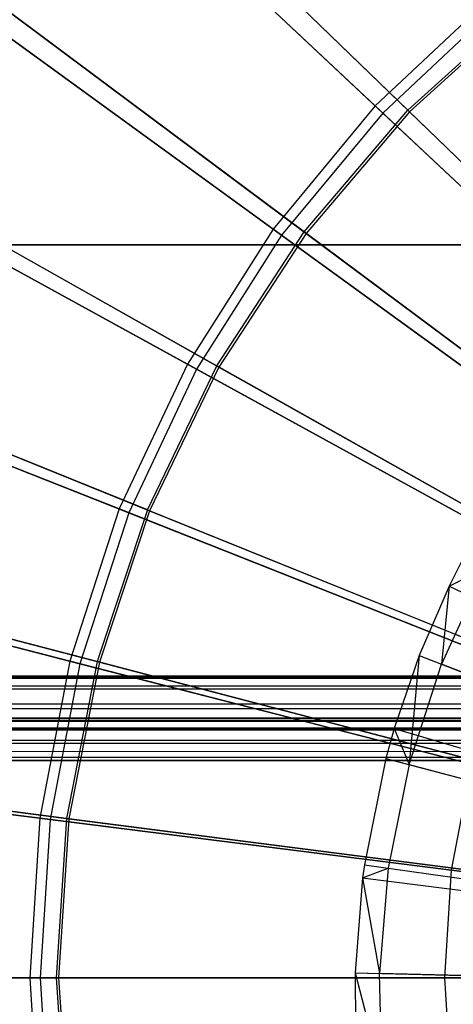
# Model space of a CAD drawing. Extents: x 0.2 to 40.1, y -6.7 to 6.7.
# Tile 440 of 516: x 31.1 to 31.5, y 3.4 to 4.3. Entities that reach past the tile are written whole.
import ezdxf

# ---------------------------------------------------------------- set-up
doc = ezdxf.new("R2010")
doc.units = 0
doc.header["$MEASUREMENT"] = 0
doc.layers.get('0').update_dxf_attribs({"color": 13, "linetype": 'CONTINUOUS'})

# ---------------------------------------------------------------- blocks, each defined once
blk = doc.blocks.new('SNOWBALL_XIV_PM3_STL')
at = {"color": 0}
for p, q in [((31.44526, 4.2636, 3.36017), (31.17622, 4.51625, 3.52417)), ((31.44526, 4.2636, 3.36017), (31.17622, 4.51625, 3.52417)), ((31.1829, 4.50997, 9.11248), (31.45234, 4.25696, 9.27527)), ((31.1829, 4.50997, 9.11248), (31.45234, 4.25696, 9.27527)), ((31.47575, 4.25955, 3.40663), (31.21663, 4.51049, 3.57011)), ((31.47575, 4.25955, 3.40663), (31.21663, 4.51049, 3.57011)), ((31.2181, 4.50907, 9.06739), (31.47729, 4.25806, 9.2306)), ((31.2181, 4.50907, 9.06739), (31.47729, 4.25806, 9.2306)), ((31.35006, 4.14852, 3.36017), (31.05147, 4.36546, 3.52417)), ((31.35006, 4.14852, 3.36017), (31.05147, 4.36546, 3.52417)), ((31.0589, 4.36007, 9.11248), (31.35792, 4.14282, 9.27527)), ((31.0589, 4.36007, 9.11248), (31.35792, 4.14282, 9.27527)), ((31.37902, 4.14594, 3.40663), (31.08995, 4.36168, 3.57011)), ((31.37902, 4.14594, 3.40663), (31.08995, 4.36168, 3.57011)), ((31.09158, 4.36046, 9.06739), (31.38075, 4.14465, 9.2306)), ((31.09158, 4.36046, 9.06739), (31.38075, 4.14465, 9.2306)), ((31.55414, 4.36584, 3.36017), (31.44526, 4.2636, 3.36017)), ((31.55414, 4.36584, 3.36017), (31.44526, 4.2636, 3.36017)), ((31.56032, 4.35836, 9.27527), (31.45234, 4.25696, 9.27527)), ((31.56032, 4.35836, 9.27527), (31.45234, 4.25696, 9.27527)), ((31.47575, 4.25955, 3.40663), (31.5862, 4.35987, 3.40663)), ((31.47575, 4.25955, 3.40663), (31.5862, 4.35987, 3.40663)), ((31.58755, 4.35819, 9.2306), (31.47729, 4.25806, 9.2306)), ((31.58755, 4.35819, 9.2306), (31.47729, 4.25806, 9.2306)), ((31.44526, 4.2636, 3.36017), (31.35006, 4.14852, 3.36017)), ((31.44526, 4.2636, 3.36017), (31.35006, 4.14852, 3.36017)), ((31.45234, 4.25696, 9.27527), (31.35792, 4.14282, 9.27527)), ((31.45234, 4.25696, 9.27527), (31.35792, 4.14282, 9.27527)), ((31.37902, 4.14594, 3.40663), (31.47575, 4.25955, 3.40663)), ((31.37902, 4.14594, 3.40663), (31.47575, 4.25955, 3.40663)), ((31.47729, 4.25806, 9.2306), (31.38075, 4.14465, 9.2306)), ((31.47729, 4.25806, 9.2306), (31.38075, 4.14465, 9.2306)), ((31.72739, 3.99867, 3.24472), (31.44526, 4.2636, 3.36017)), ((31.72739, 3.99867, 3.24472), (31.44526, 4.2636, 3.36017)), ((31.45234, 4.25696, 9.27527), (31.73474, 3.99176, 9.38945)), ((31.45234, 4.25696, 9.27527), (31.73474, 3.99176, 9.38945)), ((31.74767, 3.99621, 3.29026), (31.47575, 4.25955, 3.40663)), ((31.74767, 3.99621, 3.29026), (31.47575, 4.25955, 3.40663)), ((31.47729, 4.25806, 9.2306), (31.74928, 3.99466, 9.34669)), ((31.47729, 4.25806, 9.2306), (31.74928, 3.99466, 9.34669)), ((31.27004, 4.02242, 3.36017), (30.94661, 4.20023, 3.52417)), ((31.27004, 4.02242, 3.36017), (30.94661, 4.20023, 3.52417)), ((30.95465, 4.19581, 9.11248), (31.27854, 4.01775, 9.27527)), ((30.95465, 4.19581, 9.11248), (31.27854, 4.01775, 9.27527)), ((30.98334, 4.19789, 3.57011), (31.29762, 4.02089, 3.40663)), ((30.98334, 4.19789, 3.57011), (31.29762, 4.02089, 3.40663)), ((30.98511, 4.19689, 9.06739), (31.2995, 4.01983, 9.2306)), ((30.98511, 4.19689, 9.06739), (31.2995, 4.01983, 9.2306)), ((31.35006, 4.14852, 3.36017), (31.27004, 4.02242, 3.36017)), ((31.35006, 4.14852, 3.36017), (31.27004, 4.02242, 3.36017)), ((31.66317, 3.92104, 3.24472), (31.35006, 4.14852, 3.36017)), ((31.66317, 3.92104, 3.24472), (31.35006, 4.14852, 3.36017)), ((31.35792, 4.14282, 9.27527), (31.27854, 4.01775, 9.27527)), ((31.35792, 4.14282, 9.27527), (31.27854, 4.01775, 9.27527)), ((31.29762, 4.02089, 3.40663), (31.37902, 4.14594, 3.40663)), ((31.29762, 4.02089, 3.40663), (31.37902, 4.14594, 3.40663)), ((31.38075, 4.14465, 9.2306), (31.2995, 4.01983, 9.2306)), ((31.38075, 4.14465, 9.2306), (31.2995, 4.01983, 9.2306)), ((31.35792, 4.14282, 9.27527), (31.67133, 3.91511, 9.38945)), ((31.35792, 4.14282, 9.27527), (31.67133, 3.91511, 9.38945)), ((31.68239, 3.91953, 3.29026), (31.37902, 4.14594, 3.40663)), ((31.68239, 3.91953, 3.29026), (31.37902, 4.14594, 3.40663)), ((31.38075, 4.14465, 9.2306), (31.68418, 3.91819, 9.34669)), ((31.38075, 4.14465, 9.2306), (31.68418, 3.91819, 9.34669)), ((39.43158, 4.13386, 50.87138), (0.8489, 4.13386, 50.87138)), ((0.8489, 4.13386, 50.91075), (39.43158, 4.13386, 50.91075)), ((39.43158, 4.13386, 50.87138), (0.8489, 4.13386, 50.87138)), ((0.8489, 4.13386, 50.91075), (39.43158, 4.13386, 50.91075)), ((31.20645, 3.88729, 3.36017), (30.86329, 4.02315, 3.52417)), ((31.20645, 3.88729, 3.36017), (30.86329, 4.02315, 3.52417)), ((30.87182, 4.01978, 9.11248), (31.21547, 3.88371, 9.27527)), ((30.87182, 4.01978, 9.11248), (31.21547, 3.88371, 9.27527)), ((31.23288, 3.88645, 3.40663), (30.89854, 4.02181, 3.57011)), ((31.23288, 3.88645, 3.40663), (30.89854, 4.02181, 3.57011)), ((30.90043, 4.02105, 9.06739), (31.23488, 3.88565, 9.2306)), ((30.90043, 4.02105, 9.06739), (31.23488, 3.88565, 9.2306)), ((31.27004, 4.02242, 3.36017), (31.20645, 3.88729, 3.36017)), ((31.27004, 4.02242, 3.36017), (31.20645, 3.88729, 3.36017)), ((31.27854, 4.01775, 9.27527), (31.21547, 3.88371, 9.27527)), ((31.27854, 4.01775, 9.27527), (31.21547, 3.88371, 9.27527)), ((31.23288, 3.88645, 3.40663), (31.29762, 4.02089, 3.40663)), ((31.23288, 3.88645, 3.40663), (31.29762, 4.02089, 3.40663)), ((31.2995, 4.01983, 9.2306), (31.23488, 3.88565, 9.2306)), ((31.2995, 4.01983, 9.2306), (31.23488, 3.88565, 9.2306)), ((31.60919, 3.83597, 3.24472), (31.27004, 4.02242, 3.36017)), ((31.60919, 3.83597, 3.24472), (31.27004, 4.02242, 3.36017)), ((31.27854, 4.01775, 9.27527), (31.61802, 3.83112, 9.38945)), ((31.27854, 4.01775, 9.27527), (31.61802, 3.83112, 9.38945)), ((31.62745, 3.83513, 3.29026), (31.29762, 4.02089, 3.40663)), ((31.62745, 3.83513, 3.29026), (31.29762, 4.02089, 3.40663)), ((31.2995, 4.01983, 9.2306), (31.6294, 3.83403, 9.34669)), ((31.2995, 4.01983, 9.2306), (31.6294, 3.83403, 9.34669)), ((31.20645, 3.88729, 3.36017), (31.1603, 3.74524, 3.36017)), ((31.20645, 3.88729, 3.36017), (31.1603, 3.74524, 3.36017)), ((31.21547, 3.88371, 9.27527), (31.1697, 3.74283, 9.27527)), ((31.21547, 3.88371, 9.27527), (31.1697, 3.74283, 9.27527)), ((31.23288, 3.88645, 3.40663), (31.18587, 3.74485, 3.40663)), ((31.23288, 3.88645, 3.40663), (31.18587, 3.74485, 3.40663)), ((31.23488, 3.88565, 9.2306), (31.18795, 3.7443, 9.2306)), ((31.23488, 3.88565, 9.2306), (31.18795, 3.7443, 9.2306)), ((31.56629, 3.74481, 3.24472), (31.20645, 3.88729, 3.36017)), ((31.56629, 3.74481, 3.24472), (31.20645, 3.88729, 3.36017)), ((31.21547, 3.88371, 9.27527), (31.57567, 3.7411, 9.38945)), ((31.21547, 3.88371, 9.27527), (31.57567, 3.7411, 9.38945)), ((31.23288, 3.88645, 3.40663), (31.58376, 3.7444, 3.29026)), ((31.23288, 3.88645, 3.40663), (31.58376, 3.7444, 3.29026)), ((31.23488, 3.88565, 9.2306), (31.58583, 3.74356, 9.34669)), ((31.23488, 3.88565, 9.2306), (31.58583, 3.74356, 9.34669)), ((31.1603, 3.74524, 3.36017), (30.80281, 3.83703, 3.52417)), ((31.1603, 3.74524, 3.36017), (30.80281, 3.83703, 3.52417)), ((30.8117, 3.83475, 9.11248), (31.1697, 3.74283, 9.27527)), ((30.8117, 3.83475, 9.11248), (31.1697, 3.74283, 9.27527)), ((31.18587, 3.74485, 3.40663), (30.83696, 3.83634, 3.57011)), ((31.18587, 3.74485, 3.40663), (30.83696, 3.83634, 3.57011)), ((30.83893, 3.83582, 9.06739), (31.18795, 3.7443, 9.2306)), ((30.83893, 3.83582, 9.06739), (31.18795, 3.7443, 9.2306)), ((31.52806, 3.84256, 9.36813), (31.51434, 3.81533, 9.36813)), ((31.52806, 3.84256, 9.36813), (31.51434, 3.81533, 9.36813)), ((31.54796, 3.83211, 9.37862), (31.50716, 3.74237, 9.37862)), ((31.54796, 3.83211, 9.37862), (31.50716, 3.74237, 9.37862)), ((31.51434, 3.81533, 9.36813), (31.54796, 3.83211, 9.37862)), ((31.51434, 3.81533, 9.36813), (31.54796, 3.83211, 9.37862)), ((31.51434, 3.81533, 9.36813), (31.4862, 3.75049, 9.36813)), ((31.51434, 3.81533, 9.36813), (31.4862, 3.75049, 9.36813)), ((31.51434, 3.81533, 9.36813), (31.50716, 3.74237, 9.37862)), ((31.51434, 3.81533, 9.36813), (31.50716, 3.74237, 9.37862)), ((31.51434, 3.81533, 9.36813), (32.15086, 3.50833, 9.58467)), ((31.51434, 3.81533, 9.36813), (32.15086, 3.50833, 9.58467)), ((31.1603, 3.74524, 3.36017), (31.13231, 3.59854, 3.36017)), ((31.1603, 3.74524, 3.36017), (31.13231, 3.59854, 3.36017)), ((31.1697, 3.74283, 9.27527), (31.14194, 3.59732, 9.27527)), ((31.1697, 3.74283, 9.27527), (31.14194, 3.59732, 9.27527)), ((31.18587, 3.74485, 3.40663), (31.15734, 3.59839, 3.40663)), ((31.18587, 3.74485, 3.40663), (31.15734, 3.59839, 3.40663)), ((31.18795, 3.7443, 9.2306), (31.15948, 3.59811, 9.2306)), ((31.18795, 3.7443, 9.2306), (31.15948, 3.59811, 9.2306)), ((31.53516, 3.649, 3.24472), (31.1603, 3.74524, 3.36017)), ((31.53516, 3.649, 3.24472), (31.1603, 3.74524, 3.36017)), ((31.1697, 3.74283, 9.27527), (31.54492, 3.64649, 9.38945)), ((31.1697, 3.74283, 9.27527), (31.54492, 3.64649, 9.38945)), ((31.55202, 3.64883, 3.29026), (31.18587, 3.74485, 3.40663)), ((31.55202, 3.64883, 3.29026), (31.18587, 3.74485, 3.40663)), ((31.18795, 3.7443, 9.2306), (31.55419, 3.64826, 9.34669)), ((31.18795, 3.7443, 9.2306), (31.55419, 3.64826, 9.34669)), ((31.4862, 3.75049, 9.36813), (31.46294, 3.68236, 9.36813)), ((31.4862, 3.75049, 9.36813), (31.46294, 3.68236, 9.36813)), ((31.4862, 3.75049, 9.36813), (31.47686, 3.64857, 9.37862)), ((31.4862, 3.75049, 9.36813), (31.47686, 3.64857, 9.37862)), ((31.47686, 3.64857, 9.37862), (31.50716, 3.74237, 9.37862)), ((31.47686, 3.64857, 9.37862), (31.50716, 3.74237, 9.37862)), ((31.4862, 3.75049, 9.36813), (31.50716, 3.74237, 9.37862)), ((31.4862, 3.75049, 9.36813), (31.50716, 3.74237, 9.37862)), ((31.4862, 3.75049, 9.36813), (32.14517, 3.49521, 9.58467)), ((31.4862, 3.75049, 9.36813), (32.14517, 3.49521, 9.58467)), ((31.62469, 3.69684, 9.43269), (31.50716, 3.74237, 9.37862)), ((31.62469, 3.69684, 9.43269), (31.50716, 3.74237, 9.37862)), ((39.42879, 3.73129, 51.61956), (0.85168, 3.73129, 51.61956)), ((0.85168, 3.73129, 51.61956), (39.42499, 3.73025, 51.63235)), ((0.85168, 3.73129, 51.61956), (39.42499, 3.73025, 51.63235)), ((0.85168, 3.73129, 50.9109), (39.42879, 3.73129, 50.9109)), ((0.85168, 3.73129, 50.9109), (39.42879, 3.73129, 50.9109)), ((39.42879, 3.73129, 51.61956), (0.85168, 3.73129, 51.61956)), ((0.85988, 3.72647, 51.6467), (39.42499, 3.73025, 51.63235)), ((0.85988, 3.72647, 51.6467), (39.42499, 3.73025, 51.63235)), ((0.85988, 3.72647, 51.6467), (39.4168, 3.72107, 51.65835)), ((0.85988, 3.72647, 51.6467), (39.4168, 3.72107, 51.65835)), ((0.86808, 3.71258, 51.67051), (39.4168, 3.72107, 51.65835)), ((0.86808, 3.71258, 51.67051), (39.4168, 3.72107, 51.65835)), ((0.86808, 3.71258, 51.67051), (39.4086, 3.7035, 51.67959)), ((0.86808, 3.71258, 51.67051), (39.4086, 3.7035, 51.67959)), ((0.87627, 3.69134, 51.68808), (39.4086, 3.7035, 51.67959)), ((0.87627, 3.69134, 51.68808), (39.4086, 3.7035, 51.67959)), ((0.85168, 3.69192, 51.61956), (39.42076, 3.6896, 51.63287)), ((0.85168, 3.69192, 51.61956), (39.42076, 3.6896, 51.63287)), ((0.85168, 3.69192, 51.61956), (39.42879, 3.69192, 51.61956)), ((39.42879, 3.69192, 50.9109), (0.85168, 3.69192, 50.9109)), ((0.85168, 3.69192, 51.61956), (39.42879, 3.69192, 51.61956)), ((39.42879, 3.69192, 50.9109), (0.85168, 3.69192, 50.9109)), ((0.86195, 3.68816, 51.63636), (39.42076, 3.6896, 51.63287)), ((0.86195, 3.68816, 51.63636), (39.42076, 3.6896, 51.63287)), ((0.86195, 3.68816, 51.63636), (39.41162, 3.68169, 51.64603)), ((0.86195, 3.68816, 51.63636), (39.41162, 3.68169, 51.64603)), ((39.39221, 3.65255, 51.6983), (0.87627, 3.69134, 51.68808)), ((0.87627, 3.69134, 51.68808), (39.4004, 3.67969, 51.69348)), ((0.87627, 3.69134, 51.68808), (39.4004, 3.67969, 51.69348)), ((39.39221, 3.65255, 51.6983), (0.87627, 3.69134, 51.68808)), ((0.87109, 3.67902, 51.6487), (39.41162, 3.68169, 51.64603)), ((0.87109, 3.67902, 51.6487), (39.41162, 3.68169, 51.64603)), ((0.87109, 3.67902, 51.6487), (39.40247, 3.66935, 51.65517)), ((0.87109, 3.67902, 51.6487), (39.40247, 3.66935, 51.65517)), ((31.46294, 3.68236, 9.36813), (31.45511, 3.65425, 9.36813)), ((31.46294, 3.68236, 9.36813), (31.45511, 3.65425, 9.36813)), ((31.46294, 3.68236, 9.36813), (31.47686, 3.64857, 9.37862)), ((31.46294, 3.68236, 9.36813), (31.47686, 3.64857, 9.37862)), ((31.46294, 3.68236, 9.36813), (32.14047, 3.48144, 9.58467)), ((31.46294, 3.68236, 9.36813), (32.14047, 3.48144, 9.58467)), ((0.88023, 3.66587, 51.65661), (39.40247, 3.66935, 51.65517)), ((0.88023, 3.66587, 51.65661), (39.40247, 3.66935, 51.65517)), ((0.88023, 3.66587, 51.65661), (39.39221, 3.65255, 51.65893)), ((0.88023, 3.66587, 51.65661), (39.39221, 3.65255, 51.65893)), ((39.39221, 3.65255, 51.6983), (0.88447, 3.66534, 51.69725)), ((39.39221, 3.65255, 51.6983), (0.88447, 3.66534, 51.69725)), ((39.39221, 3.65255, 51.6983), (10.67572, 3.65238, 51.6983)), ((10.67572, 3.65238, 51.65893), (39.39221, 3.65255, 51.65893)), ((39.39221, 3.65255, 51.6983), (10.67572, 3.65238, 51.6983)), ((10.67572, 3.65238, 51.65893), (39.39221, 3.65255, 51.65893)), ((31.45511, 3.65425, 9.36813), (31.43519, 3.55509, 9.36813)), ((31.45511, 3.65425, 9.36813), (31.43519, 3.55509, 9.36813)), ((31.45511, 3.65425, 9.36813), (31.47686, 3.64857, 9.37862)), ((31.45511, 3.65425, 9.36813), (31.47686, 3.64857, 9.37862)), ((31.45511, 3.65425, 9.36813), (32.13889, 3.47575, 9.58467)), ((31.45511, 3.65425, 9.36813), (32.13889, 3.47575, 9.58467)), ((31.13231, 3.59854, 3.36017), (30.76614, 3.6448, 3.52417)), ((31.13231, 3.59854, 3.36017), (30.76614, 3.6448, 3.52417)), ((30.77524, 3.64365, 9.11248), (31.14194, 3.59732, 9.27527)), ((30.77524, 3.64365, 9.11248), (31.14194, 3.59732, 9.27527)), ((31.15734, 3.59839, 3.40663), (30.7996, 3.64451, 3.57011)), ((31.15734, 3.59839, 3.40663), (30.7996, 3.64451, 3.57011)), ((30.80162, 3.64425, 9.06739), (31.15948, 3.59811, 9.2306)), ((30.80162, 3.64425, 9.06739), (31.15948, 3.59811, 9.2306)), ((31.47686, 3.64857, 9.37862), (31.45745, 3.55192, 9.37862)), ((31.47686, 3.64857, 9.37862), (31.45745, 3.55192, 9.37862)), ((31.47686, 3.64857, 9.37862), (31.59881, 3.61673, 9.43269)), ((31.47686, 3.64857, 9.37862), (31.59881, 3.61673, 9.43269)), ((31.53516, 3.649, 3.24472), (31.51628, 3.55003, 3.24472)), ((31.53516, 3.649, 3.24472), (31.51628, 3.55003, 3.24472)), ((31.13231, 3.59854, 3.36017), (31.12293, 3.44948, 3.36017)), ((31.13231, 3.59854, 3.36017), (31.12293, 3.44948, 3.36017)), ((31.51628, 3.55003, 3.24472), (31.13231, 3.59854, 3.36017)), ((31.51628, 3.55003, 3.24472), (31.13231, 3.59854, 3.36017)), ((31.14194, 3.59732, 9.27527), (31.13264, 3.44948, 9.27527)), ((31.14194, 3.59732, 9.27527), (31.13264, 3.44948, 9.27527)), ((31.14194, 3.59732, 9.27527), (31.52629, 3.54877, 9.38945)), ((31.14194, 3.59732, 9.27527), (31.52629, 3.54877, 9.38945)), ((31.15734, 3.59839, 3.40663), (31.14778, 3.44948, 3.40663)), ((31.15734, 3.59839, 3.40663), (31.14778, 3.44948, 3.40663)), ((31.15948, 3.59811, 9.2306), (31.14994, 3.44948, 9.2306)), ((31.15948, 3.59811, 9.2306), (31.14994, 3.44948, 9.2306)), ((31.53277, 3.54998, 3.29026), (31.15734, 3.59839, 3.40663)), ((31.53277, 3.54998, 3.29026), (31.15734, 3.59839, 3.40663)), ((31.15948, 3.59811, 9.2306), (31.53499, 3.54969, 9.34669)), ((31.15948, 3.59811, 9.2306), (31.53499, 3.54969, 9.34669)), ((31.43519, 3.55509, 9.36813), (31.43354, 3.54287, 9.36813)), ((31.43519, 3.55509, 9.36813), (31.43354, 3.54287, 9.36813)), ((31.43354, 3.54287, 9.36813), (31.45745, 3.55192, 9.37862)), ((31.43354, 3.54287, 9.36813), (31.45745, 3.55192, 9.37862)), ((31.43519, 3.55509, 9.36813), (31.45745, 3.55192, 9.37862)), ((31.43519, 3.55509, 9.36813), (31.45745, 3.55192, 9.37862)), ((31.43519, 3.55509, 9.36813), (32.13486, 3.4557, 9.58467)), ((31.43519, 3.55509, 9.36813), (32.13486, 3.4557, 9.58467)), ((31.45745, 3.55192, 9.37862), (31.44918, 3.4537, 9.37862)), ((31.45745, 3.55192, 9.37862), (31.44918, 3.4537, 9.37862)), ((31.45745, 3.55192, 9.37862), (31.58223, 3.5342, 9.43269)), ((31.45745, 3.55192, 9.37862), (31.58223, 3.5342, 9.43269)), ((31.51628, 3.55003, 3.24472), (31.50995, 3.44948, 3.24472)), ((31.51628, 3.55003, 3.24472), (31.50995, 3.44948, 3.24472)), ((31.91175, 3.50007, 3.17972), (31.51628, 3.55003, 3.24472)), ((31.91175, 3.50007, 3.17972), (31.51628, 3.55003, 3.24472)), ((31.43354, 3.54287, 9.36813), (31.4267, 3.4543, 9.36813)), ((31.43354, 3.54287, 9.36813), (31.4267, 3.4543, 9.36813)), ((31.43354, 3.54287, 9.36813), (31.44918, 3.4537, 9.37862)), ((31.43354, 3.54287, 9.36813), (31.44918, 3.4537, 9.37862)), ((31.43354, 3.54287, 9.36813), (32.13452, 3.45323, 9.58467)), ((31.43354, 3.54287, 9.36813), (32.13452, 3.45323, 9.58467)), ((31.12293, 3.44948, 3.36017), (30.75386, 3.44948, 3.52417)), ((31.12293, 3.44948, 3.36017), (30.75386, 3.44948, 3.52417)), ((30.76303, 3.44948, 9.11248), (31.13264, 3.44948, 9.27527)), ((30.76303, 3.44948, 9.11248), (31.13264, 3.44948, 9.27527)), ((30.78708, 3.44948, 3.57011), (31.14778, 3.44948, 3.40663)), ((30.78708, 3.44948, 3.57011), (31.14778, 3.44948, 3.40663)), ((31.14994, 3.44948, 9.2306), (30.78911, 3.44948, 9.06739)), ((31.14994, 3.44948, 9.2306), (30.78911, 3.44948, 9.06739)), ((31.12293, 3.44948, 3.36017), (31.13231, 3.30043, 3.36017)), ((31.50995, 3.44948, 3.24472), (31.12293, 3.44948, 3.36017)), ((31.12293, 3.44948, 3.36017), (31.13231, 3.30043, 3.36017)), ((31.50995, 3.44948, 3.24472), (31.12293, 3.44948, 3.36017)), ((31.13264, 3.44948, 9.27527), (31.52004, 3.44948, 9.38945)), ((31.13264, 3.44948, 9.27527), (31.14194, 3.30164, 9.27527)), ((31.13264, 3.44948, 9.27527), (31.52004, 3.44948, 9.38945)), ((31.13264, 3.44948, 9.27527), (31.14194, 3.30164, 9.27527)), ((31.14778, 3.44948, 3.40663), (31.52632, 3.44948, 3.29026)), ((31.14778, 3.44948, 3.40663), (31.15734, 3.30058, 3.40663)), ((31.14778, 3.44948, 3.40663), (31.52632, 3.44948, 3.29026)), ((31.14778, 3.44948, 3.40663), (31.15734, 3.30058, 3.40663)), ((31.52856, 3.44948, 9.34669), (31.14994, 3.44948, 9.2306)), ((31.14994, 3.44948, 9.2306), (31.15948, 3.30085, 9.2306)), ((31.52856, 3.44948, 9.34669), (31.14994, 3.44948, 9.2306)), ((31.14994, 3.44948, 9.2306), (31.15948, 3.30085, 9.2306)), ((31.4267, 3.4543, 9.36813), (31.44918, 3.4537, 9.37862)), ((31.4267, 3.4543, 9.36813), (31.45216, 3.35517, 9.37862)), ((31.4267, 3.4543, 9.36813), (31.44918, 3.4537, 9.37862)), ((31.4267, 3.4543, 9.36813), (31.42689, 3.40047, 9.36813)), ((31.4267, 3.4543, 9.36813), (31.45216, 3.35517, 9.37862)), ((31.4267, 3.4543, 9.36813), (31.42689, 3.40047, 9.36813)), ((31.4267, 3.4543, 9.36813), (32.13314, 3.43532, 9.58467)), ((31.4267, 3.4543, 9.36813), (32.13314, 3.43532, 9.58467)), ((31.45216, 3.35517, 9.37862), (31.44918, 3.4537, 9.37862)), ((31.57517, 3.45031, 9.43269), (31.44918, 3.4537, 9.37862)), ((31.45216, 3.35517, 9.37862), (31.44918, 3.4537, 9.37862)), ((31.57517, 3.45031, 9.43269), (31.44918, 3.4537, 9.37862)), ((31.90856, 3.44948, 3.17972), (31.50995, 3.44948, 3.24472)), ((31.50995, 3.44948, 3.24472), (31.51628, 3.34893, 3.24472)), ((31.90856, 3.44948, 3.17972), (31.50995, 3.44948, 3.24472)), ((31.50995, 3.44948, 3.24472), (31.51628, 3.34893, 3.24472))]:
    blk.add_line(p, q, dxfattribs=at)
blk = doc.blocks.new('GRUPUJ_1')
at = {"color": 0}
blk.add_blockref('SNOWBALL_XIV_PM3_STL', (-0.20617, 6.65964, -0.51186), dxfattribs=at)

msp = doc.modelspace()

# ---------------------------------------------------------------- block references
at = {"color": 0}
msp.add_blockref('GRUPUJ_1', (0.20617, -6.65964, 0.51186), dxfattribs=at)

doc.saveas('drawing.dxf')
